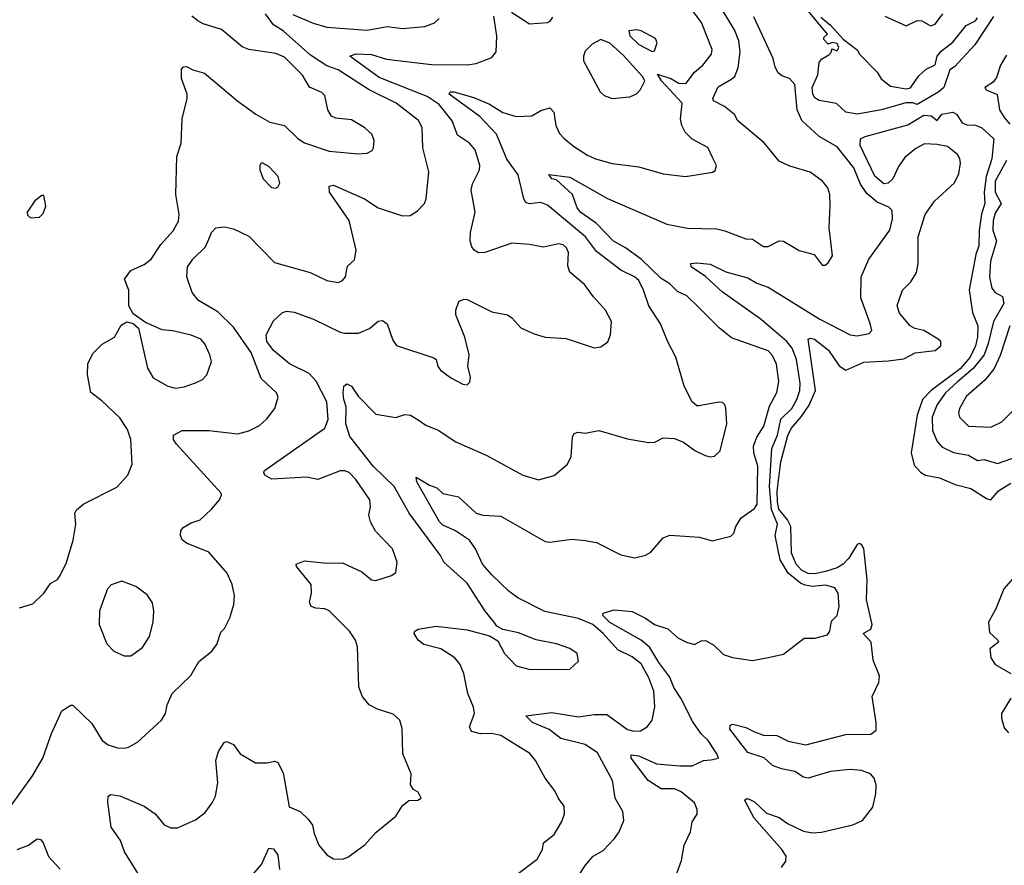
# Model space of a CAD drawing. Extents: x 1245432 to 1420865, y 606325 to 671314.
# Tile 279 of 382: x 1356476 to 1360896, y 653234 to 657029. Entities that reach past the tile are written whole.
import ezdxf

# ---------------------------------------------------------------- set-up
doc = ezdxf.new("R2010")
doc.units = 0

msp = doc.modelspace()

# ---------------------------------------------------------------- linework, layer by layer
at = {"layer": '0CON20XD'}
for points in [[(1358701.2, 653188.8), (1358798.4, 653261.6), (1358822.2, 653305), (1358826.5, 653335), (1358875, 653372), (1358909.3, 653430.7), (1358921.4, 653465), (1358919.7, 653499.7), (1358894.4, 653534.4), (1358878.7, 653568.7), (1358834.2, 653625), (1358791.9, 653705), (1358766, 653736), (1358635, 653816.5), (1358595, 653825.4), (1358545, 653824.6), (1358504.4, 653835), (1358494.5, 653855), (1358516.9, 653915), (1358513.5, 653943.5), (1358487.1, 654005), (1358470, 654095), (1358452.9, 654135), (1358428.6, 654165), (1358365.8, 654205), (1358290, 654225), (1358265, 654244.2), (1358246.2, 654275), (1358250, 654285), (1358265, 654293.8), (1358345, 654307.3), (1358485, 654291.2), (1358585, 654264.3), (1358622.2, 654242.2), (1358652.5, 654185), (1358705, 654129.2), (1358767.7, 654112.3), (1358945, 654113.8), (1358985, 654150), (1358978, 654185), (1358945, 654206.9), (1358885, 654227.8), (1358795, 654246.5), (1358715, 654277.8), (1358645, 654292), (1358617.8, 654307.8), (1358605.6, 654325), (1358565.6, 654375), (1358485, 654500), (1358379.4, 654595), (1358364.4, 654625), (1358223.5, 654815), (1358157.5, 654935), (1358063.1, 655025), (1357958.3, 655158.2), (1357940.7, 655215), (1357942.2, 655292.2), (1357930.4, 655325), (1357927.6, 655355), (1357930.9, 655385), (1357945, 655394.5), (1357965, 655384.4), (1357995, 655340), (1358075, 655259.1), (1358165, 655244.4), (1358205, 655256.9), (1358230, 655255), (1358265, 655233.1), (1358299.4, 655209.4), (1358355, 655187.1), (1358434.2, 655135), (1358572.9, 655072.9), (1358735, 654985.8), (1358805, 654964), (1358875, 654984.3), (1358934.3, 655035), (1358950.9, 655069.1), (1358956.7, 655155), (1358965, 655172.5), (1358981.7, 655178.3), (1359015, 655174.2), (1359075, 655186), (1359205, 655148.6), (1359298.3, 655131.7), (1359326.4, 655133.6), (1359365, 655152.5), (1359415, 655150), (1359455, 655133.3), (1359505.9, 655095.9), (1359553.2, 655073.2), (1359575, 655067.5), (1359595, 655070.8), (1359620, 655095), (1359650, 655215), (1359645.9, 655285.9), (1359641.2, 655301.2), (1359630.7, 655310.7), (1359615, 655313.3), (1359525, 655296), (1359515, 655296.7), (1359494.2, 655314.2), (1359459.2, 655385), (1359421.4, 655515), (1359385, 655583.8), (1359353.1, 655665), (1359300, 655745), (1359276.7, 655815), (1359255, 655858.9), (1359235.7, 655875), (1359175, 655905.4), (1359065, 655989.3), (1359015.2, 656055.2), (1358845, 656197.1), (1358815, 656208.4), (1358765, 656202.3), (1358748.6, 656208.6), (1358739.1, 656225), (1358713.3, 656333.3), (1358663, 656403), (1358616, 656515), (1358541.5, 656595), (1358403.9, 656695), (1358408.8, 656705), (1358425, 656705.8), (1358515, 656680.4), (1358585, 656650), (1358645, 656612.8), (1358705, 656594.6), (1358775, 656598.1), (1358815, 656621.9), (1358855, 656634), (1358874.2, 656615), (1358882.1, 656555), (1358899.1, 656519.1), (1358917.9, 656497.9), (1358961.5, 656461.5), (1359025, 656422.1), (1359061.2, 656405), (1359135, 656384.3), (1359255, 656369.1), (1359365, 656337.5), (1359463.9, 656326.1), (1359587.5, 656345), (1359597.5, 656352.5), (1359603.3, 656375), (1359587.3, 656407.3), (1359565, 656456), (1359495, 656493.1), (1359463.1, 656525), (1359447.8, 656555), (1359441.5, 656585), (1359449.6, 656655), (1359356.7, 656755), (1359338.8, 656785), (1359399.2, 656765), (1359435, 656744.4), (1359457.6, 656742.4), (1359466.9, 656745), (1359505.7, 656794.3), (1359542.2, 656825), (1359581.9, 656875), (1359584.4, 656895), (1359536.1, 657016.1), (1359485, 657084.3)], [(1358944.3, 653125.7), (1359016, 653235), (1359050, 653275), (1359095, 653300.6), (1359145.4, 653354.6), (1359166.9, 653385), (1359187.1, 653435), (1359182.9, 653475), (1359149.4, 653535), (1359137.5, 653615), (1359069.2, 653739.3), (1359015, 653776.2), (1358905, 653803.2), (1358853.3, 653843.3), (1358777.5, 653875), (1358747.5, 653905), (1358865, 653919.6), (1358985, 653900.6), (1359055, 653911.1), (1359111, 653911), (1359205, 653844.4), (1359233.3, 653836.7), (1359262.1, 653837.9), (1359292.5, 653855), (1359314.4, 653885), (1359327.1, 653945), (1359321.8, 654015), (1359300.3, 654075), (1359265, 654137.8), (1359225, 654169.6), (1359160.9, 654200.9), (1359094.7, 654275), (1359048.9, 654315), (1358985, 654342), (1358833.1, 654373.1), (1358712.5, 654435), (1358673.2, 654463.2), (1358595, 654537.9), (1358552.7, 654585), (1358521.3, 654655), (1358495, 654692.7), (1358432.7, 654735), (1358375, 654760.3), (1358359.7, 654775), (1358258.8, 654955), (1358255, 654975.7), (1358315, 654940.3), (1358347.9, 654927.9), (1358375, 654902.9), (1358445, 654887.3), (1358525, 654813.9), (1358555, 654805.4), (1358635, 654800.6), (1358835, 654688), (1358855, 654684.2), (1358955, 654697.5), (1359015, 654691.4), (1359065, 654682.5), (1359175, 654627.1), (1359235, 654614.3), (1359284.4, 654625.6), (1359309.7, 654640.3), (1359365, 654703.3), (1359393.9, 654716.1), (1359527.1, 654707.1), (1359585, 654690.8), (1359668.6, 654711.4), (1359681.2, 654725), (1359690.8, 654755), (1359715, 654794.2), (1359774.5, 654835.5), (1359786.2, 654855), (1359789.7, 655025), (1359771.8, 655085), (1359770.3, 655115), (1359784.1, 655155), (1359816.8, 655205), (1359841.1, 655295), (1359874.2, 655355.8), (1359882.9, 655405), (1359873.4, 655483.4), (1359855, 655522.7), (1359835, 655542.7), (1359671.5, 655601.5), (1359615, 655645.7), (1359526.6, 655736.6), (1359470.4, 655790.4), (1359429.2, 655809.2), (1359395, 655843.5), (1359355, 655868.1), (1359265, 655955.2), (1359195, 656005.2), (1359141.6, 656035), (1359064.9, 656114.9), (1358995, 656163.3), (1358978.6, 656185), (1358957.1, 656245), (1358885, 656310), (1358864.4, 656315), (1358851.2, 656335), (1358945, 656323.2), (1359115, 656227.3), (1359381.3, 656111.3), (1359473.4, 656093.4), (1359537.8, 656092.2), (1359605, 656090), (1359641.3, 656081.3), (1359735, 656046.2), (1359765, 656044.3), (1359815, 656010.9), (1359835, 656011.8), (1359885, 656037.5), (1359905, 656036), (1359975, 655993.8), (1360042.5, 655975), (1360078.3, 655928.3), (1360091.7, 655928.3), (1360105, 655937.5), (1360125, 655970), (1360108.8, 656095), (1360114.3, 656195), (1360112.5, 656245), (1360104.2, 656275), (1360080, 656305), (1360023.8, 656345), (1359932.4, 656372.4), (1359885, 656394.4), (1359817, 656477), (1359699.4, 656575), (1359684.2, 656604.2), (1359639.5, 656639.5), (1359590.4, 656665), (1359586.8, 656675), (1359612, 656728), (1359668.4, 656761.6), (1359685.4, 656775), (1359701.5, 656815), (1359709.4, 656885), (1359703.5, 656935), (1359685, 656983.3), (1359628.9, 657075)], [(1360235, 656604.7), (1360183.8, 656615), (1360143, 656653), (1360065, 656666), (1360045, 656678), (1360035.6, 656695), (1360032.6, 656725), (1360058.7, 656781.3), (1360065, 656837.5), (1360075, 656852.5), (1360108.3, 656871.7), (1360120, 656885), (1360121.7, 656898.3), (1360145, 656890), (1360152.5, 656905), (1360145, 656922.5), (1360123.3, 656926.7), (1360105, 656920), (1360085, 656940), (1360085, 656950), (1360102.5, 656965), (1360008, 657078)], [(1356435, 653498), (1356534, 653635), (1356579.2, 653715), (1356618.8, 653825), (1356665, 653927.5), (1356705, 653953.3), (1356715, 653953.3), (1356800.5, 653870.5), (1356845.7, 653795), (1356873.8, 653775), (1356915, 653761.9), (1356945, 653760), (1356965, 653764.3), (1357005, 653787.1), (1357112.9, 653885), (1357130, 653915), (1357138.1, 653955), (1357160, 654005), (1357244.5, 654085.5), (1357280.6, 654149.4), (1357336.6, 654193.4), (1357361.2, 654225), (1357379.3, 654280.7), (1357395, 654297.5), (1357419.2, 654345), (1357437.1, 654405), (1357440, 654445), (1357429.4, 654495), (1357406.7, 654545), (1357325, 654640), (1357225, 654680), (1357205.6, 654695.6), (1357197.5, 654715), (1357199.2, 654735), (1357210.3, 654749.7), (1357245, 654770.8), (1357286.2, 654785), (1357337.7, 654832.3), (1357373.3, 654875), (1357382, 654895), (1357380, 654905), (1357348.2, 654938.2), (1357180, 655125), (1357167.1, 655145), (1357166.2, 655165), (1357205, 655185.6), (1357325, 655185.4), (1357455, 655171.1), (1357505, 655184.5), (1357551.7, 655208.3), (1357585, 655238), (1357620.8, 655285), (1357635.8, 655335), (1357628, 655355), (1357559.5, 655419.5), (1357514.6, 655535), (1357435, 655649.6), (1357365, 655718.8), (1357279.2, 655769.2), (1357250.6, 655805), (1357225.6, 655875), (1357229.3, 655920.7), (1357252.9, 655955), (1357309.8, 656010.2), (1357325, 656043.8), (1357336.7, 656075), (1357356.2, 656095), (1357395, 656099.6), (1357435, 656090.9), (1357505, 656057.1), (1357619.2, 655939.2), (1357780, 655895), (1357855, 655859.1), (1357905, 655849.2), (1357925, 655858.8), (1357938, 655875), (1357947.4, 655922.6), (1357978.3, 655951.7), (1357986.5, 655995), (1357955, 656128.8), (1357866.2, 656255), (1357865, 656282.5), (1357885, 656286.2), (1358023.3, 656225), (1358084.8, 656184.8), (1358195, 656148.6), (1358228.8, 656151.2), (1358260.5, 656169.5), (1358293.8, 656205), (1358300.8, 656225), (1358312.7, 656347.3), (1358286.2, 656455), (1358281.9, 656545), (1358266.3, 656576.4), (1358165.2, 656655.2), (1358044.5, 656714.5), (1357905, 656804.7), (1357855, 656822.6), (1357780.9, 656870.9), (1357658.9, 656978.9), (1357615, 657005.7), (1357579.2, 657055)], [(1356475, 654390), (1356535, 654407.5), (1356585, 654456.2), (1356615, 654498.8), (1356645, 654516.7), (1356657.5, 654535), (1356686.4, 654593.6), (1356716.6, 654693.4), (1356728.6, 654765), (1356724.2, 654815), (1356730.8, 654829.2), (1356764.1, 654855.9), (1356911.7, 654931.7), (1356961.2, 654985), (1356980.8, 655035), (1356974.4, 655145), (1356959.8, 655189.8), (1356925, 655242.5), (1356845, 655319.2), (1356795, 655356.7), (1356780, 655435), (1356782.5, 655485), (1356805, 655531.2), (1356846.6, 655573.4), (1356902, 655605), (1356931.2, 655658.8), (1356956.4, 655673.6), (1356985.9, 655665.9), (1357010, 655645), (1357050, 655465), (1357075, 655421.4), (1357141.2, 655385), (1357175, 655375.7), (1357215, 655381.4), (1357265, 655399.4), (1357296.2, 655415), (1357315.8, 655435), (1357336.7, 655495), (1357329.5, 655525), (1357307.5, 655575), (1357288.8, 655595), (1357245, 655614.2), (1357162.5, 655632.5), (1357115, 655637.1), (1357040.3, 655670.3), (1356985, 655708.8), (1356966, 655745), (1356965.6, 655815), (1356945.8, 655864.2), (1356975, 655904), (1357035, 655930.6), (1357066, 655954), (1357109.5, 656020.5), (1357165, 656081.4), (1357189.1, 656125), (1357191.8, 656155), (1357176.9, 656245), (1357180.8, 656415), (1357200.8, 656475), (1357205.8, 656585), (1357228, 656675), (1357228, 656695), (1357202.5, 656765), (1357203, 656807), (1357211.7, 656818.3), (1357225, 656820), (1357253.6, 656803.6), (1357305, 656790), (1357455, 656664.4), (1357535.6, 656605), (1357598.8, 656568.8), (1357665, 656554.7), (1357725, 656496.2), (1357755, 656476.9), (1357865, 656439.5), (1357995, 656427.5), (1358035, 656430), (1358057.8, 656442.2), (1358064.2, 656455), (1358067, 656487), (1358056, 656515), (1358025, 656544), (1357965, 656579.2), (1357895, 656588.1), (1357875, 656597.1), (1357859.6, 656625), (1357845, 656689.4), (1357831.9, 656701.9), (1357777.1, 656727.1), (1357745, 656780.6), (1357665, 656861.8), (1357625, 656877.7), (1357505, 656895.5), (1357475, 656907.5), (1357381.2, 656985), (1357300.3, 657010.3), (1357275, 657024), (1357248.8, 657045)], [(1357155, 653401.9), (1357185, 653402), (1357265, 653438), (1357308.1, 653471.9), (1357340, 653515), (1357354.2, 653545), (1357366, 653605), (1357355.8, 653704.2), (1357368, 653745), (1357393.8, 653785), (1357405, 653790), (1357435, 653775.8), (1357465, 653734.3), (1357533.9, 653693.9), (1357585.5, 653694.5), (1357622, 653702), (1357635, 653696.2), (1357658.8, 653648.8), (1357685, 653496.7), (1357735.3, 653475.3), (1357771.5, 653441.5), (1357790.6, 653415), (1357797.1, 653377.1), (1357818.8, 653325), (1357855, 653281.2), (1357885, 653263.8), (1357925, 653261.2), (1357948.8, 653271.2), (1358025, 653326.7), (1358075, 653381.2), (1358163.8, 653455), (1358195, 653502.5), (1358222.5, 653525), (1358263.3, 653526.7), (1358277.5, 653535), (1358265, 653562.5), (1358243.3, 653575), (1358230, 653595), (1358232.5, 653645), (1358196, 653735), (1358192.3, 653847.7), (1358182, 653885), (1358152.7, 653912.7), (1358082.5, 653935), (1358045, 653954), (1358013.4, 653993.4), (1357998.6, 654035), (1357992, 654215), (1357984, 654245), (1357955.7, 654285), (1357865, 654376), (1357845, 654385.8), (1357805, 654387.5), (1357783.8, 654395), (1357776.9, 654415), (1357786.2, 654455), (1357784.5, 654495), (1357718.8, 654575), (1357716.7, 654585), (1357755, 654600), (1357855, 654590.8), (1357925, 654591.9), (1358011.1, 654551.1), (1358055, 654515.7), (1358075, 654512.2), (1358145, 654534.3), (1358165, 654548.8), (1358170.8, 654595), (1358149.4, 654655), (1358073.8, 654733.8), (1358050.8, 654775), (1358043.8, 654805), (1358051.2, 654845), (1358047.5, 654875), (1357985, 654965.5), (1357955, 654996.5), (1357935, 655004.6), (1357915, 655004.5), (1357814.4, 654965.6), (1357765, 654976.5), (1357607.8, 654967.8), (1357576.2, 654985), (1357571.2, 654995), (1357575, 655005.8), (1357845, 655196.4), (1357861.4, 655235), (1357855.3, 655315), (1357806.7, 655406.7), (1357775, 655441.2), (1357687.8, 655485), (1357615, 655544.6), (1357585.4, 655585), (1357582.5, 655615), (1357615, 655677.5), (1357655, 655715.6), (1357675, 655721.5), (1357707.3, 655717.3), (1357795, 655685.5), (1357915, 655626.5), (1357935, 655622.1), (1357997.4, 655622.6), (1358046.6, 655643.4), (1358085, 655676.2), (1358105, 655680), (1358126, 655665), (1358151.2, 655591.2), (1358167, 655567), (1358335, 655512.5), (1358346, 655505), (1358352.7, 655472.7), (1358366.7, 655455), (1358415, 655420), (1358465, 655393.3), (1358485, 655390), (1358497, 655403), (1358500, 655425), (1358487.5, 655475), (1358493.3, 655525), (1358474.1, 655604.1), (1358433.8, 655705), (1358433.3, 655725), (1358447.5, 655765), (1358470, 655775), (1358485, 655773.8), (1358595, 655718.5), (1358665, 655704.4), (1358685, 655691.4), (1358725, 655646.7), (1358785, 655619.5), (1358835, 655604.3), (1358928.7, 655598.7), (1359055, 655556), (1359085, 655561.2), (1359115.8, 655584.2), (1359127.5, 655615), (1359131.9, 655675), (1359105.4, 655725.4), (1359051.4, 655785), (1359011.1, 655841.1), (1358946.1, 655896.1), (1358937.1, 655925), (1358939.6, 655985), (1358930, 656005), (1358915, 656018.8), (1358895, 656023.8), (1358827.9, 656007.9), (1358765, 656020.8), (1358685, 656026.5), (1358564.5, 655984.5), (1358535, 655983.3), (1358516, 655995), (1358505, 656010), (1358497.5, 656037.5), (1358499.6, 656075), (1358520.7, 656165), (1358502.9, 656265), (1358508, 656292), (1358525, 656325.7), (1358539.6, 656355), (1358541.8, 656375), (1358520.8, 656445), (1358495.3, 656475.3), (1358440.5, 656510.5), (1358417.3, 656575), (1358359.3, 656649.3), (1358305, 656685.2), (1358089.2, 656769.2), (1357957.5, 656865), (1357985, 656875.7), (1358055, 656873.2), (1358122.6, 656852.6), (1358325, 656828.6), (1358485, 656827.5), (1358525, 656832.9), (1358595, 656860), (1358614.2, 656885), (1358617.8, 656955), (1358604.2, 657045)], [(1357702.5, 657052.5), (1357794, 657014), (1357855, 656995.9), (1358035, 656982.9), (1358125, 656998.8), (1358195, 656990.5), (1358295, 656998.1), (1358338, 657015), (1358359.4, 657035)], [(1358683.6, 657063.6), (1358765, 657010.6), (1358845, 657016.2), (1358857.7, 657022.3), (1358869.1, 657040.9)], [(1359421.4, 653185), (1359446, 653255), (1359459.2, 653325), (1359486.7, 653385), (1359495, 653430), (1359517, 653463), (1359516.7, 653485), (1359504.3, 653515), (1359445, 653564.1), (1359415, 653576.7), (1359355, 653577.2), (1359297.2, 653615), (1359220, 653715), (1359220, 653730), (1359255, 653725.4), (1359335, 653690), (1359438.7, 653681.3), (1359495, 653680.8), (1359545, 653704.5), (1359577.7, 653707.7), (1359612.5, 653715), (1359606, 653735), (1359566, 653795), (1359535, 653824), (1359498, 653878), (1359444.3, 653985), (1359412.4, 654032.4), (1359395, 654078.5), (1359344.5, 654144.5), (1359305, 654211.2), (1359265.1, 654245.1), (1359124.3, 654324.3), (1359093.7, 654355), (1359094.5, 654365.5), (1359145, 654380.8), (1359225, 654373.8), (1359285, 654343.5), (1359325, 654314.5), (1359385, 654295.5), (1359430.6, 654255), (1359468.8, 654235), (1359505, 654225.8), (1359535, 654242), (1359555, 654243.8), (1359592.4, 654222.4), (1359635, 654180.8), (1359675, 654167.5), (1359765, 654153.8), (1359835, 654166.7), (1359905, 654181.2), (1359996.8, 654253.2), (1360045, 654254.2), (1360101.4, 654268.6), (1360112.1, 654285), (1360120, 654330), (1360145.6, 654355), (1360154.4, 654395), (1360150.6, 654455), (1360135, 654480), (1360095, 654491.3), (1360035, 654486.2), (1360001.1, 654491.1), (1359980.5, 654500.5), (1359925.1, 654545.1), (1359890, 654605), (1359867.4, 654715), (1359878.1, 654765), (1359850.6, 654830.6), (1359841.6, 654935), (1359851.5, 655105), (1359878.2, 655165), (1359893.1, 655236.9), (1359942, 655285), (1359964, 655325), (1359977.8, 655365), (1359978.6, 655398.6), (1359963.2, 655505), (1359943.3, 655555), (1359920, 655585), (1359805, 655683.8), (1359628.5, 655808.5), (1359555, 655876.2), (1359490.8, 655920.9), (1359488, 655935), (1359515, 655938.1), (1359575, 655932), (1359645, 655897.5), (1359745, 655870.4), (1359785, 655846.6), (1359835, 655828.8), (1360066.9, 655685), (1360203.3, 655615), (1360235, 655610), (1360288.8, 655621.2), (1360300.8, 655635), (1360294, 655666), (1360251.4, 655781.4), (1360252.7, 655875), (1360287.6, 655955), (1360382.2, 656085), (1360394.5, 656135.5), (1360392.5, 656172.5), (1360377.6, 656187.6), (1360325, 656210), (1360278.8, 656248.8), (1360250.8, 656290.7), (1360220.6, 656365), (1360145, 656458.2), (1360065, 656505.8), (1359987.1, 656577.1), (1359965.7, 656625), (1359955, 656738.8), (1359932, 656765), (1359897, 656777), (1359880.3, 656790.3), (1359866.8, 656816.8), (1359858.5, 656855), (1359771.8, 657041.8)], [(1360071.4, 657041.4), (1360115.3, 657005.3), (1360172.7, 656942.7), (1360234.5, 656894.5), (1360245.7, 656875), (1360325, 656793.5), (1360343.5, 656763.5), (1360385, 656731.6), (1360455, 656719.2), (1360475, 656723.3), (1360512.3, 656777.7), (1360545, 656807.5), (1360585, 656826.7), (1360594.6, 656865.4), (1360612.3, 656887.7), (1360665, 656928.1), (1360725, 657004), (1360766.9, 657025), (1360775, 657037.5)], [(1360846.8, 657043.2), (1360762.8, 656917.2), (1360671.8, 656818.2), (1360651.5, 656805), (1360623.9, 656725), (1360602, 656705), (1360505, 656648.6), (1360485, 656656.1), (1360453.5, 656656.5), (1360343.8, 656625), (1360235, 656604.7)], [(1360358.8, 657045), (1360455, 657001.2), (1360505, 657025.6), (1360525, 657024.4), (1360565, 657001.5), (1360585, 657009.5), (1360620.4, 657055)], [(1359315, 656886), (1359325, 656890), (1359337.5, 656925), (1359330, 656945), (1359265, 656978.8), (1359245, 656983.8), (1359210.5, 656979.5), (1359215, 656957.5), (1359255, 656918.5), (1359315, 656886)], [(1359135, 656676), (1359215, 656682.9), (1359245, 656696), (1359263.2, 656716.8), (1359282.2, 656755), (1359271.6, 656775), (1359185, 656869.8), (1359125, 656924.1), (1359085, 656940), (1359045, 656918.8), (1359015, 656887.5), (1359006.2, 656865), (1359007.5, 656845), (1359081.2, 656705), (1359098.8, 656688.8), (1359135, 656676)], [(1360905, 656870), (1360878.9, 656825), (1360860.8, 656769.2), (1360845, 656749.7), (1360808, 656725), (1360814, 656715), (1360863.1, 656693.1), (1360874.7, 656625), (1360895, 656590.5), (1360921, 656561)], [(1359895.6, 653225), (1359915, 653252), (1359916.2, 653275), (1359896.5, 653305), (1359772.3, 653445), (1359731.4, 653525), (1359737.5, 653532.5), (1359747.5, 653532.5), (1359775, 653518.5), (1359827.7, 653467.7), (1359885, 653448.8), (1359921.8, 653421.8), (1359995, 653387), (1360035, 653379.2), (1360075, 653382.2), (1360215, 653416), (1360259.4, 653435), (1360305, 653495.7), (1360319.5, 653555), (1360321, 653595), (1360310.8, 653625), (1360294.4, 653644.4), (1360255, 653660), (1360204.2, 653664.2), (1360115, 653655.1), (1360014.9, 653624.9), (1359995, 653629.8), (1359955, 653655.5), (1359895, 653667), (1359855, 653681.6), (1359817.1, 653717), (1359745, 653740.4), (1359663.9, 653845), (1359665, 653863.8), (1359677, 653867), (1359735, 653852.5), (1359775, 653833.1), (1359815, 653817.8), (1359875, 653816.2), (1359925, 653790.9), (1360005, 653775.5), (1360185, 653821.5), (1360296.9, 653823.1), (1360320, 653840), (1360320.6, 653875), (1360302.3, 653992.3), (1360332, 654055), (1360336, 654085), (1360307.5, 654155), (1360297.3, 654235), (1360262, 654275), (1360295.8, 654294.2), (1360302.4, 654315), (1360276.7, 654425), (1360280, 654515), (1360265, 654655.5), (1360255, 654674.6), (1360245, 654678.7), (1360235, 654673.3), (1360197.4, 654612.6), (1360171.6, 654585), (1360145, 654569.5), (1360092.4, 654552.4), (1360045, 654542.6), (1360015, 654543.3), (1359985, 654559.4), (1359962.1, 654585), (1359940.6, 654635), (1359936.7, 654755), (1359922.6, 654785), (1359883.3, 654833.3), (1359877.2, 654865), (1359876.5, 654913.5), (1359893.1, 655045), (1359923.3, 655163.3), (1359938.5, 655195), (1359983.7, 655246.3), (1360020.3, 655299.7), (1360048.1, 655365), (1360014.6, 655595.4), (1360025, 655600), (1360043.3, 655595), (1360106.7, 655546.7), (1360155, 655476.2), (1360185, 655456.6), (1360265, 655491.6), (1360375, 655497.8), (1360445, 655507.3), (1360495, 655533.8), (1360585, 655544.6), (1360610.5, 655565), (1360610, 655585), (1360599.5, 655595), (1360535, 655634.5), (1360493.7, 655643.7), (1360472.9, 655655), (1360425, 655712), (1360414.1, 655745.9), (1360438.8, 655815), (1360476.8, 655853.2), (1360502, 655895), (1360509.2, 655935), (1360509.2, 656055), (1360540.9, 656155), (1360582.2, 656215), (1360672.1, 656297.9), (1360691.7, 656338.3), (1360698.8, 656385), (1360696.2, 656406.2), (1360685.6, 656425), (1360640.6, 656460.6), (1360595, 656469.9), (1360538, 656472), (1360498.3, 656451.7), (1360448.7, 656411.3), (1360420, 656370), (1360395.3, 656315), (1360375, 656295.6), (1360355, 656293.3), (1360315, 656327.5), (1360248.6, 656465), (1360250.8, 656495), (1360271.2, 656505), (1360462.2, 656557.8), (1360535, 656600.5), (1360568, 656598), (1360595, 656576.7), (1360615.8, 656605), (1360665, 656614), (1360681.2, 656605), (1360706.4, 656566.4), (1360727.6, 656557.6), (1360766.6, 656556.6), (1360795, 656544.4), (1360848, 656495), (1360840.4, 656405), (1360813.9, 656325), (1360805.6, 656255), (1360808.4, 656205), (1360793.9, 656156.1), (1360783.4, 656083.4), (1360781.3, 656015), (1360767.4, 655975), (1360737.2, 655817.2)], [(1357625, 656273.3), (1357635, 656277.5), (1357643.3, 656295), (1357636.2, 656325), (1357595, 656370), (1357565, 656387.5), (1357560, 656385), (1357553.3, 656375), (1357553.3, 656355), (1357568.8, 656315), (1357606.4, 656276.4), (1357625, 656273.3)], [(1360905, 656397.1), (1360855.2, 656305), (1360854.4, 656255), (1360881.8, 656205), (1360855, 656161.2), (1360845, 656128.8), (1360844.1, 656084.1), (1360860, 656035), (1360833, 655945), (1360829.5, 655875), (1360839.1, 655825), (1360855, 655805.4), (1360887.4, 655787.4), (1360893.3, 655755), (1360847.2, 655675), (1360823.6, 655576.4), (1360804.9, 655525), (1360756.5, 655463.5), (1360685, 655404.5), (1360631.3, 655355), (1360595, 655302.3), (1360572.2, 655245), (1360573.2, 655185), (1360595, 655135.6), (1360615, 655111.8), (1360667.4, 655087.4), (1360735, 655075.4), (1360775, 655050.8), (1360805, 655055.4), (1360865, 655038), (1360959.2, 655070.9)], [(1356525, 656140), (1356565, 656142.5), (1356580.7, 656159.3), (1356593, 656193), (1356585, 656240), (1356575, 656240), (1356543.6, 656216.4), (1356510, 656165), (1356511.7, 656151.7), (1356525, 656140)], [(1360737.2, 655817.2), (1360752.7, 655715), (1360776.9, 655655), (1360775.2, 655605), (1360766.4, 655565), (1360742.8, 655515), (1360697.9, 655462.1), (1360568.1, 655365), (1360528.4, 655325), (1360504.7, 655255), (1360477.7, 655085), (1360490.3, 655030.3), (1360519.2, 654999.2), (1360542, 654985), (1360605, 654972.5), (1360675, 654943.1), (1360745, 654925.9), (1360815, 654881.1), (1360835, 654874.4), (1360870, 654915), (1360925, 654948.8)], [(1360919.8, 655655), (1360877.4, 655522.6), (1360848.9, 655461.1), (1360808.6, 655411.4), (1360725, 655337.9), (1360693.9, 655285), (1360690, 655265), (1360694.4, 655245), (1360734.7, 655204.7), (1360835, 655200), (1360885, 655224.5), (1360939.7, 655280.3)], [(1356975, 654173.8), (1357027.6, 654212.4), (1357059.3, 654260.7), (1357075.6, 654325), (1357078.6, 654375), (1357072.1, 654412.1), (1357048.7, 654448.7), (1356996.7, 654485), (1356935, 654510), (1356886.4, 654493.6), (1356870, 654475), (1356834.4, 654375.6), (1356832.9, 654315), (1356867.9, 654227.9), (1356898.8, 654195), (1356945, 654174), (1356975, 654173.8)], [(1360937.1, 654525), (1360892.9, 654475), (1360857.4, 654385), (1360825.3, 654325), (1360829.7, 654279.7), (1360867.1, 654245), (1360870, 654235), (1360830.4, 654205), (1360834.6, 654165), (1360855.1, 654135.1), (1360924.8, 654095)], [(1360925.3, 653985), (1360883.8, 653915), (1360882.9, 653895), (1360895, 653851), (1360915, 653829.3)], [(1357008.9, 653195), (1356946.7, 653295), (1356928.5, 653345), (1356886.9, 653405), (1356871.9, 653518.1), (1356873.8, 653545), (1356885, 653552), (1356925, 653545.6), (1357035, 653500), (1357084.3, 653465), (1357125, 653415.7), (1357155, 653401.9)], [(1356464.7, 653305.3), (1356515.3, 653324.7), (1356555, 653353.1), (1356570, 653350), (1356581.9, 653335), (1356605, 653274), (1356657.5, 653217.5)], [(1357523.6, 653195), (1357561.5, 653238.5), (1357595, 653311.2), (1357615, 653308.8), (1357635, 653280), (1357642, 653215)]]:
    msp.add_lwpolyline(points, dxfattribs=at)

doc.saveas('drawing.dxf')
